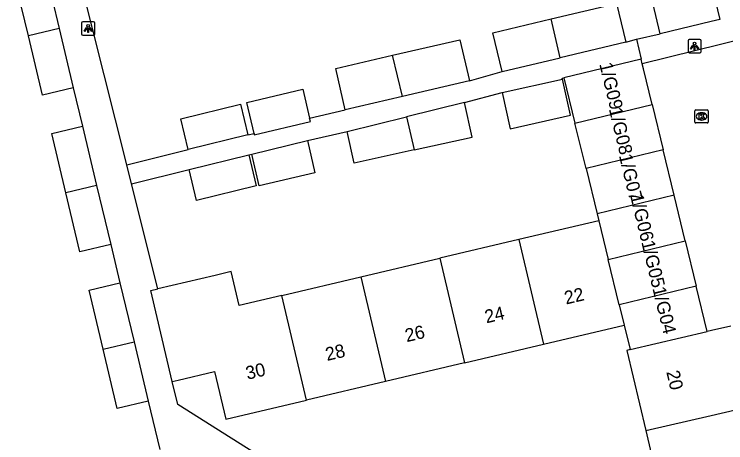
# Model space of a CAD drawing. Extents: x 162026 to 163499, y 387297 to 388169.
# Drawn here: x 162947.3 to 163001.1, y 388030.7 to 388063.2 of the extents above; entities that cross this region are included whole.
import ezdxf

# ---------------------------------------------------------------- set-up
doc = ezdxf.new("R2010")
doc.units = 0
for name, color, linetype in [('IMGEO_Kolk', 7, 'Continuous'), ('IMGEO_Lichtpunt', 7, 'Continuous'), ('IMGEO_Pand', 7, 'Continuous'), ('IMGEO_Pand_nummerreeks', 7, 'Continuous'), ('IMGEO_Rijbaan_lokaal_open', 7, 'Continuous'), ('IMGEO_Voetpad_open', 7, 'Continuous')]:
    doc.layers.add(name, color=color, linetype=linetype)

msp = doc.modelspace()

# ---------------------------------------------------------------- linework, layer by layer
at = {"layer": 'IMGEO_Kolk'}
for p, q in [((162998.779, 388055.01), (162998.779, 388055.862)), ((162998.854, 388055.936), (162999.706, 388055.936)), ((162999.267, 388055.716), (162999.292, 388055.716)), ((162999.78, 388055.862), (162999.78, 388055.01)), ((162999.29, 388055.156), (162999.265, 388055.156)), ((162999.706, 388054.936), (162998.854, 388054.936))]:
    msp.add_line(p, q, dxfattribs=at)
for points in [[(162998.779, 388055.01), (162998.779, 388055.862)], [(162998.854, 388055.936), (162999.706, 388055.936)], [(162999.1, 388055.636), (162999.223, 388055.636), (162999.223, 388055.485), (162999.353, 388055.636), (162999.517, 388055.636), (162999.371, 388055.485), (162999.524, 388055.236), (162999.372, 388055.236), (162999.287, 388055.4), (162999.223, 388055.333), (162999.223, 388055.236), (162999.1, 388055.236), (162999.1, 388055.636)], [(162999.78, 388055.862), (162999.78, 388055.01)], [(162999.706, 388054.936), (162998.854, 388054.936)]]:
    msp.add_lwpolyline(points, dxfattribs=at)
for centre, start, end in [((162998.856, 388055.86), 91.552, 178.448), ((162998.856, 388055.86), 91.552, 178.448), ((162999.704, 388055.86), 1.552, 88.448), ((162999.704, 388055.86), 1.552, 88.448), ((162998.856, 388055.012), 181.552, 268.448), ((162998.856, 388055.012), 181.552, 268.448), ((162999.704, 388055.012), 271.552, 358.448), ((162999.704, 388055.012), 271.552, 358.448)]:
    msp.add_arc(centre, 0.0765, start, end, dxfattribs=at)
for centre, major_axis, ratio, start_param, end_param in [((162999.266, 388055.436), (-0.387, 0.002), 0.722429, 4.712389, 7.853982), ((162999.291, 388055.436), (-0.39, 0.002), 0.717154, 1.570796, 4.712389)]:
    msp.add_ellipse(centre, major_axis=major_axis, ratio=ratio, start_param=start_param, end_param=end_param, dxfattribs=at)
at = {"layer": 'IMGEO_Lichtpunt'}
for p, q in [((162953.272, 388062.582), (162952.464, 388062.582)), ((162953.272, 388062.582), (162952.464, 388062.582)), ((162952.37, 388062.487), (162952.37, 388061.68)), ((162952.37, 388062.487), (162952.37, 388061.68)), ((162953.366, 388061.68), (162953.366, 388062.487)), ((162953.366, 388061.68), (162953.366, 388062.487)), ((162952.464, 388061.586), (162953.272, 388061.586)), ((162952.464, 388061.586), (162953.272, 388061.586)), ((162998.252, 388061.157), (162998.252, 388060.35)), ((162998.252, 388061.157), (162998.252, 388060.35)), ((162999.154, 388061.252), (162998.346, 388061.252)), ((162999.154, 388061.252), (162998.346, 388061.252)), ((162999.248, 388060.35), (162999.248, 388061.157)), ((162999.248, 388060.35), (162999.248, 388061.157)), ((162998.346, 388060.256), (162999.154, 388060.256)), ((162998.346, 388060.256), (162999.154, 388060.256))]:
    msp.add_line(p, q, dxfattribs=at)
for points in [[(162952.744, 388062.151), (162952.783, 388062.123), (162952.595, 388061.861), (162952.557, 388061.888), (162952.744, 388062.151)], [(162952.846, 388062.103), (162952.893, 388062.103), (162952.893, 388061.781), (162952.846, 388061.781), (162952.846, 388062.103)], [(162952.956, 388062.123), (162952.994, 388062.15), (162953.181, 388061.888), (162953.142, 388061.86), (162952.956, 388062.123)], [(162998.626, 388060.821), (162998.665, 388060.793), (162998.477, 388060.531), (162998.439, 388060.558), (162998.626, 388060.821)], [(162998.728, 388060.773), (162998.775, 388060.773), (162998.775, 388060.451), (162998.728, 388060.451), (162998.728, 388060.773)], [(162998.838, 388060.793), (162998.876, 388060.82), (162999.063, 388060.558), (162999.024, 388060.53), (162998.838, 388060.793)]]:
    msp.add_lwpolyline(points, dxfattribs=at)
for centre in [(162952.869, 388062.285), (162998.751, 388060.955)]:
    msp.add_circle(centre, 0.0994, dxfattribs=at)
for centre, start, end in [((162952.464, 388062.487), 90, 180), ((162952.464, 388062.487), 90, 180), ((162953.272, 388062.487), 0, 90), ((162953.272, 388062.487), 0, 90), ((162952.464, 388061.68), 180, 270), ((162952.464, 388061.68), 180, 270), ((162953.272, 388061.68), 270, 0), ((162953.272, 388061.68), 270, 360), ((162998.346, 388061.157), 90, 180), ((162998.346, 388061.157), 90, 180), ((162999.154, 388061.157), 0, 90), ((162999.154, 388061.157), 0, 90), ((162998.346, 388060.35), 180, 270), ((162998.346, 388060.35), 180, 270), ((162999.154, 388060.35), 270, 0), ((162999.154, 388060.35), 270, 360)]:
    msp.add_arc(centre, 0.0946, start, end, dxfattribs=at)
at = {"layer": 'IMGEO_Pand'}
for points in [[(162948.343, 388061.52), (162947.274, 388065.994), (162949.608, 388066.551)], [(162949.608, 388066.551), (162950.674, 388062.088)], [(162996.142, 388061.693), (162995.59, 388064.019), (163000, 388065.067), (163000.114, 388065.094)], [(163000.114, 388065.094), (163000.666, 388062.768), (163000, 388062.61), (162996.142, 388061.693)], [(162987.891, 388062.809), (162992.851, 388063.99), (162993.549, 388061.057)], [(162984.193, 388058.829), (162983.494, 388061.763), (162987.891, 388062.809)], [(162988.588, 388059.876), (162987.891, 388062.809)], [(162950.674, 388062.088), (162948.343, 388061.52)], [(162950.674, 388062.088), (162951.745, 388057.603)], [(162951.745, 388057.603), (162949.411, 388057.046), (162948.343, 388061.52)], [(162975.902, 388060.063), (162980.996, 388061.239), (162981.717, 388058.114)], [(162993.549, 388061.057), (162988.588, 388059.876)], [(162972.316, 388055.944), (162971.595, 388059.07), (162975.902, 388060.063)], [(162976.643, 388056.943), (162975.902, 388060.063)], [(162984.193, 388058.829), (162988.588, 388059.876)], [(162994.704, 388059.778), (162988.858, 388058.363)], [(162994.793, 388059.412), (162994.704, 388059.778)], [(162995.537, 388056.339), (162994.885, 388059.031), (162994.793, 388059.412)], [(162988.858, 388058.363), (162989.697, 388054.925)], [(162981.717, 388058.114), (162976.643, 388056.943)], [(162984.193, 388057.234), (162988.746, 388058.246)], [(162984.193, 388057.234), (162984.8, 388054.506), (162989.352, 388055.517), (162988.746, 388058.246)], [(162965.416, 388054.145), (162964.863, 388056.497), (162969.103, 388057.495), (162969.617, 388055.309)], [(162976.643, 388056.943), (162972.316, 388055.944)], [(162960.422, 388052.925), (162959.869, 388055.26), (162964.386, 388056.368), (162964.939, 388054.033)], [(162981.331, 388056.494), (162976.948, 388055.404)], [(162977.54, 388052.898), (162981.911, 388053.862), (162981.331, 388056.494)], [(162989.697, 388054.925), (162995.537, 388056.339)], [(162995.537, 388056.339), (162996.369, 388052.901)], [(162965.416, 388054.145), (162965.44, 388054.045), (162969.68, 388055.043), (162969.617, 388055.309)], [(162972.459, 388054.287), (162976.948, 388055.404)], [(162976.948, 388055.404), (162977.54, 388052.898)], [(162951.176, 388049.654), (162950.108, 388054.128), (162952.442, 388054.685)], [(162952.442, 388054.685), (162953.511, 388050.208)], [(162990.535, 388051.488), (162989.697, 388054.925)], [(162964.939, 388054.033), (162960.422, 388052.925)], [(162977.54, 388052.898), (162972.986, 388051.894), (162972.459, 388054.287)], [(162965.243, 388052.574), (162969.456, 388053.601)], [(162969.456, 388053.601), (162970.025, 388051.157), (162965.801, 388050.174), (162965.243, 388052.574)], [(162996.369, 388052.901), (162990.535, 388051.488)], [(162997.202, 388049.462), (162996.369, 388052.901)], [(162960.501, 388051.412), (162965.018, 388052.52)], [(162965.018, 388052.52), (162965.571, 388050.185), (162961.054, 388049.077), (162960.501, 388051.412)], [(162990.535, 388051.488), (162991.374, 388048.051)], [(162953.511, 388050.208), (162951.176, 388049.654)], [(162953.511, 388050.208), (162954.579, 388045.736)], [(162954.579, 388045.736), (162952.245, 388045.179), (162951.176, 388049.654)], [(162997.202, 388049.462), (162991.374, 388048.051)], [(162998.035, 388046.024), (162997.202, 388049.462)], [(162991.374, 388048.051), (162991.498, 388047.543)], [(162991.498, 388047.543), (162985.458, 388046.117)], [(162991.498, 388047.543), (162992.212, 388044.614)], [(162985.458, 388046.117), (162979.476, 388044.704)], [(162985.458, 388046.117), (162987.327, 388038.203)], [(162992.212, 388044.614), (162998.035, 388046.024)], [(162998.035, 388046.024), (162998.867, 388042.585)], [(162973.495, 388043.292), (162979.476, 388044.704)], [(162979.476, 388044.704), (162981.345, 388036.791)], [(162993.051, 388041.177), (162992.212, 388044.614)], [(162967.514, 388041.879), (162964.299, 388041.12), (162963.693, 388043.688), (162962.474, 388043.4), (162958.137, 388042.376)], [(162967.514, 388041.879), (162973.495, 388043.292)], [(162973.495, 388043.292), (162975.364, 388035.378)], [(162954.005, 388037.808), (162952.937, 388042.281), (162955.271, 388042.838)], [(162955.271, 388042.838), (162956.338, 388038.368)], [(162959.232, 388035.37), (162957.607, 388042.251), (162958.137, 388042.376)], [(162998.867, 388042.585), (162993.051, 388041.177)], [(162999.7, 388039.147), (162998.867, 388042.585)], [(162969.383, 388033.966), (162967.514, 388041.879)], [(162993.051, 388041.177), (162993.425, 388039.643)], [(162987.327, 388038.203), (162993.425, 388039.643)], [(162993.425, 388039.643), (162993.878, 388037.788)], [(163001.495, 388039.568), (163000.02, 388039.222), (162999.7, 388039.147)], [(162993.878, 388037.788), (162999.7, 388039.147)], [(162954.005, 388037.808), (162956.338, 388038.368)], [(162956.338, 388038.368), (162957.408, 388033.89)], [(162957.408, 388033.89), (162955.074, 388033.333), (162954.005, 388037.808)], [(162981.345, 388036.791), (162987.327, 388038.203)], [(162993.878, 388037.788), (162993.635, 388037.73), (162995.054, 388031.656)], [(162981.345, 388036.791), (162975.364, 388035.378)], [(162959.232, 388035.37), (162959.68, 388035.476), (162962.433, 388036.126), (162963.283, 388032.526), (162969.383, 388033.966)], [(162975.364, 388035.378), (162969.383, 388033.966)], [(162995.054, 388031.656), (163000, 388032.788), (163002.935, 388033.48)], [(162995.054, 388031.656), (162996.446, 388025.695)]]:
    msp.add_lwpolyline(points, dxfattribs=at)
at = {"layer": 'IMGEO_Rijbaan_lokaal_open'}
msp.add_lwpolyline([(162996.775, 388085.475), (163000, 388072.471), (163002.749, 388061.385), (162994.793, 388059.412)], dxfattribs=at)
at = {"layer": 'IMGEO_Voetpad_open'}
for points in [[(162955.788, 388051.765), (162951.492, 388068.931), (162950.082, 388074.565)], [(162994.356, 388061.269), (162996.142, 388061.693)], [(162993.549, 388061.057), (162994.356, 388061.269)], [(162994.356, 388061.269), (162994.704, 388059.778)], [(162981.717, 388058.114), (162984.193, 388058.829)], [(162988.746, 388058.246), (162988.727, 388058.331), (162988.858, 388058.363)], [(162951.745, 388057.603), (162952.442, 388054.685)], [(162981.331, 388056.494), (162984.193, 388057.234)], [(162969.617, 388055.309), (162972.316, 388055.944)], [(162964.939, 388054.033), (162965.416, 388054.145)], [(162969.456, 388053.601), (162972.459, 388054.287)], [(162955.788, 388051.765), (162960.422, 388052.925)], [(162965.018, 388052.52), (162965.243, 388052.574)], [(162956.148, 388050.323), (162955.788, 388051.765)], [(162956.148, 388050.323), (162960.501, 388051.412)], [(162958.137, 388042.376), (162956.148, 388050.323)], [(162954.579, 388045.736), (162955.271, 388042.838)], [(162970.374, 388026.86), (162963.682, 388031.08), (162959.655, 388033.62), (162959.232, 388035.37)], [(162957.408, 388033.89), (162958.285, 388030.217)]]:
    msp.add_lwpolyline(points, dxfattribs=at)

# ---------------------------------------------------------------- texts
at = {"layer": 'IMGEO_Pand_nummerreeks'}
for s, rotation, p in [('1/G09', 283.5216, (162991.535, 388059.4)), ('1/G08', 283.522, (162992.258, 388055.996)), ('1/G07', 283.522, (162993.022, 388052.475)), ('1/G06', 283.522, (162993.87, 388049.437)), ('1/G05', 283.522, (162994.713, 388045.93)), ('22', 13.2851, (162989.024, 388041.193)), ('1/G04', 283.522, (162995.556, 388042.424)), ('24', 13.2851, (162982.999, 388039.77)), ('26', 13.2851, (162976.971, 388038.347)), ('28', 13.2851, (162970.945, 388036.924)), ('30', 13.2851, (162964.917, 388035.501)), ('20', 283.1492, (162996.604, 388036.097))]:
    msp.add_text(s, height=1, rotation=rotation, dxfattribs=at).set_placement(p)

doc.saveas('drawing.dxf')
